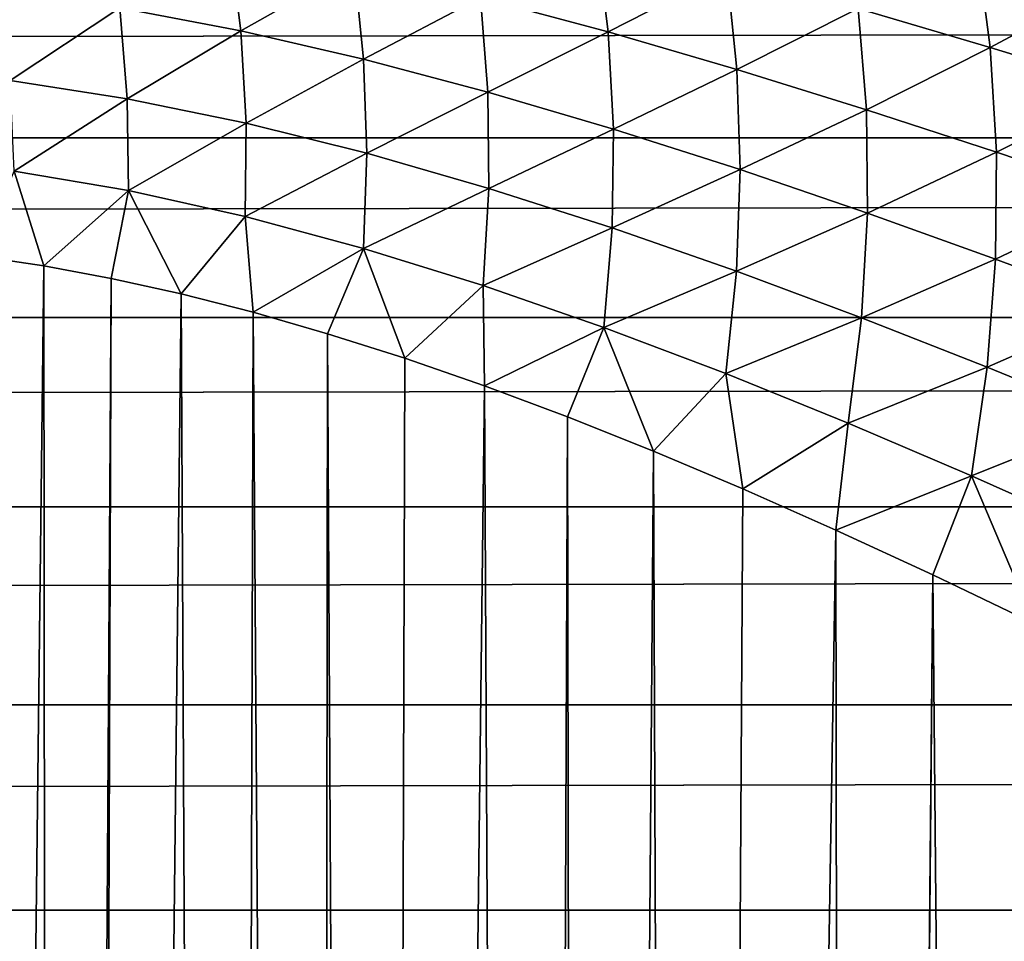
# Model space of a CAD drawing. Header units: metres. Extents: x -105 to 105, y -72 to 59.
# Tile 330 of 414: x 18.48 to 20.21, y 15.02 to 16.65. Entities that reach past the tile are written whole.
import ezdxf

# ---------------------------------------------------------------- set-up
doc = ezdxf.new("R2010")
doc.units = ezdxf.units.M
doc.layers.add('solid_509431_AD150_SW0001', color=7, linetype='CONTINUOUS')

msp = doc.modelspace()

# ---------------------------------------------------------------- linework, layer by layer
at = {"layer": 'solid_509431_AD150_SW0001'}
for points in [[(19.515684, 16.623734, -18.810156), (19.290686, 16.684397, -19.009392), (19.494507, 16.791544, -18.746929)], [(19.515684, 16.623734, -18.810156), (19.494507, 16.791544, -18.746929), (19.724686, 16.730358, -18.553585)], [(18.867975, 16.625311, -19.481464), (18.65447, 16.665964, -19.705622), (18.847784, 16.785061, -19.437214)], [(18.867975, 16.625311, -19.481464), (18.847784, 16.785061, -19.437214), (19.067915, 16.738495, -19.21846)], [(20.18947, 16.596045, -18.196381), (19.95644, 16.664923, -18.3701), (20.165459, 16.775837, -18.113253)], [(20.18947, 16.596045, -18.196381), (20.165459, 16.775837, -18.113253), (20.402517, 16.710678, -17.944836)], [(19.084534, 16.575457, -19.266657), (18.867975, 16.625311, -19.481464), (19.067915, 16.738495, -19.21846)], [(19.084534, 16.575457, -19.266657), (19.067915, 16.738495, -19.21846), (19.290686, 16.684397, -19.009392)], [(90, 16.733223, 15.507902), (-90, 16.733223, 15.507902), (-90, 16.4368, 15.758961)], [(90, 16.4368, 15.758961), (90, 16.733223, 15.507902), (-90, 16.4368, 15.758961)], [(19.742548, 16.557444, -18.620785), (19.515684, 16.623734, -18.810156), (19.724686, 16.730358, -18.553585)], [(19.742548, 16.557444, -18.620785), (19.724686, 16.730358, -18.553585), (19.95644, 16.664923, -18.3701)], [(20.423521, 16.524475, -18.032274), (20.18947, 16.596045, -18.196381), (20.402517, 16.710678, -17.944836)], [(18.461517, 16.538158, -19.96751), (18.444494, 16.696352, -19.938753), (18.65447, 16.665964, -19.705622)], [(19.303694, 16.517433, -19.061441), (19.084534, 16.575457, -19.266657), (19.290686, 16.684397, -19.009392)], [(19.303694, 16.517433, -19.061441), (19.290686, 16.684397, -19.009392), (19.515684, 16.623734, -18.810156)], [(18.667656, 16.505936, -19.738619), (18.461517, 16.538158, -19.96751), (18.65447, 16.665964, -19.705622)], [(18.667656, 16.505936, -19.738619), (18.65447, 16.665964, -19.705622), (18.867975, 16.625311, -19.481464)], [(19.970955, 16.486412, -18.441231), (19.742548, 16.557444, -18.620785), (19.95644, 16.664923, -18.3701)], [(19.970955, 16.486412, -18.441231), (19.95644, 16.664923, -18.3701), (20.18947, 16.596045, -18.196381)], [(18.877302, 16.462746, -19.518492), (18.667656, 16.505936, -19.738619), (18.867975, 16.625311, -19.481464)], [(18.877302, 16.462746, -19.518492), (18.867975, 16.625311, -19.481464), (19.084534, 16.575457, -19.266657)], [(19.525042, 16.452257, -18.865961), (19.303694, 16.517433, -19.061441), (19.515684, 16.623734, -18.810156)], [(19.525042, 16.452257, -18.865961), (19.515684, 16.623734, -18.810156), (19.742548, 16.557444, -18.620785)], [(20.200611, 16.411486, -18.271387), (19.970955, 16.486412, -18.441231), (20.18947, 16.596045, -18.196381)], [(20.200611, 16.411486, -18.271387), (20.18947, 16.596045, -18.196381), (20.423521, 16.524475, -18.032274)], [(19.08996, 16.409683, -19.307526), (18.877302, 16.462746, -19.518492), (19.084534, 16.575457, -19.266657)], [(19.08996, 16.409683, -19.307526), (19.084534, 16.575457, -19.266657), (19.303694, 16.517433, -19.061441)], [(19.748213, 16.380903, -18.680243), (19.525042, 16.452257, -18.865961), (19.742548, 16.557444, -18.620785)], [(19.748213, 16.380903, -18.680243), (19.742548, 16.557444, -18.620785), (19.970955, 16.486412, -18.441231)], [(18.468164, 16.378021, -19.988813), (18.461517, 16.538158, -19.96751), (18.667656, 16.505936, -19.738619)], [(19.30517, 16.347818, -19.105976), (19.08996, 16.409683, -19.307526), (19.303694, 16.517433, -19.061441)], [(19.30517, 16.347818, -19.105976), (19.303694, 16.517433, -19.061441), (19.525042, 16.452257, -18.865961)], [(20.431278, 16.333458, -18.111084), (20.200611, 16.411486, -18.271387), (20.423521, 16.524475, -18.032274)], [(18.6702, 16.344038, -19.764204), (18.468164, 16.378021, -19.988813), (18.667656, 16.505936, -19.738619)], [(18.6702, 16.344038, -19.764204), (18.667656, 16.505936, -19.738619), (18.877302, 16.462746, -19.518492)], [(19.972897, 16.304302, -18.504227), (19.748213, 16.380903, -18.680243), (19.970955, 16.486412, -18.441231)], [(19.972897, 16.304302, -18.504227), (19.970955, 16.486412, -18.441231), (20.200611, 16.411486, -18.271387)], [(18.875706, 16.298403, -19.548059), (18.6702, 16.344038, -19.764204), (18.877302, 16.462746, -19.518492)], [(18.875706, 16.298403, -19.548059), (18.877302, 16.462746, -19.518492), (19.08996, 16.409683, -19.307526)], [(19.522518, 16.278206, -18.913986), (19.30517, 16.347818, -19.105976), (19.525042, 16.452257, -18.865961)], [(19.522518, 16.278206, -18.913986), (19.525042, 16.452257, -18.865961), (19.748213, 16.380903, -18.680243)], [(90, 16.4368, 15.758961), (-90, 16.4368, 15.758961), (-90, 16.120657, 15.984682)], [(90, 16.120657, 15.984682), (90, 16.4368, 15.758961), (-90, 16.120657, 15.984682)], [(19.084162, 16.242233, -19.340805), (18.875706, 16.298403, -19.548059), (19.08996, 16.409683, -19.307526)], [(19.084162, 16.242233, -19.340805), (19.08996, 16.409683, -19.307526), (19.30517, 16.347818, -19.105976)], [(20.198811, 16.223341, -18.337793), (19.972897, 16.304302, -18.504227), (20.200611, 16.411486, -18.271387)], [(20.198811, 16.223341, -18.337793), (20.200611, 16.411486, -18.271387), (20.431278, 16.333458, -18.111084)], [(18.468164, 16.378021, -19.988813), (18.520638, 16.211334, -19.938635), (18.405443, 16.228378, -20.070564)], [(18.6702, 16.344038, -19.764204), (18.520638, 16.211334, -19.938635), (18.468164, 16.378021, -19.988813)], [(19.741644, 16.201864, -18.731579), (19.522518, 16.278206, -18.913986), (19.748213, 16.380903, -18.680243)], [(19.741644, 16.201864, -18.731579), (19.748213, 16.380903, -18.680243), (19.972897, 16.304302, -18.504227)], [(18.6702, 16.344038, -19.764204), (18.639627, 16.189272, -19.806652), (18.520638, 16.211334, -19.938635)], [(18.6702, 16.344038, -19.764204), (18.762579, 16.162058, -19.674709), (18.639627, 16.189272, -19.806652)], [(18.875706, 16.298403, -19.548059), (18.762579, 16.162058, -19.674709), (18.6702, 16.344038, -19.764204)], [(19.295107, 16.176636, -19.142714), (19.084162, 16.242233, -19.340805), (19.30517, 16.347818, -19.105976)], [(19.295107, 16.176636, -19.142714), (19.30517, 16.347818, -19.105976), (19.522518, 16.278206, -18.913986)], [(20.425737, 16.138847, -18.180759), (20.198811, 16.223341, -18.337793), (20.431278, 16.333458, -18.111084)], [(19.96225, 16.119755, -18.558685), (19.741644, 16.201864, -18.731579), (19.972897, 16.304302, -18.504227)], [(19.96225, 16.119755, -18.558685), (19.972897, 16.304302, -18.504227), (20.198811, 16.223341, -18.337793)], [(18.875706, 16.298403, -19.548059), (18.889645, 16.129635, -19.542925), (18.762579, 16.162058, -19.674709)], [(19.084162, 16.242233, -19.340805), (18.889645, 16.129635, -19.542925), (18.875706, 16.298403, -19.548059)], [(19.508129, 16.102695, -18.953926), (19.295107, 16.176636, -19.142714), (19.522518, 16.278206, -18.913986)], [(19.508129, 16.102695, -18.953926), (19.522518, 16.278206, -18.913986), (19.741644, 16.201864, -18.731579)], [(19.084162, 16.242233, -19.340805), (19.021025, 16.091888, -19.411386), (18.889645, 16.129635, -19.542925)], [(19.084162, 16.242233, -19.340805), (19.157021, 16.048676, -19.280106), (19.021025, 16.091888, -19.411386)], [(19.295107, 16.176636, -19.142714), (19.157021, 16.048676, -19.280106), (19.084162, 16.242233, -19.340805)], [(18.405443, 16.228378, -20.070564), (18.520638, 16.211334, -19.938635), (18.329586, 0, -20.159746)], [(20.184078, 16.032808, -18.395176), (19.96225, 16.119755, -18.558685), (20.198811, 16.223341, -18.337793)], [(20.184078, 16.032808, -18.395176), (20.198811, 16.223341, -18.337793), (20.425737, 16.138847, -18.180759)], [(18.520638, 16.211334, -19.938635), (18.537094, 0, -19.920126), (18.329586, 0, -20.159746)], [(18.520638, 16.211334, -19.938635), (18.639627, 16.189272, -19.806652), (18.537094, 0, -19.920126)], [(19.722883, 16.021467, -18.774464), (19.508129, 16.102695, -18.953926), (19.741644, 16.201864, -18.731579)], [(19.722883, 16.021467, -18.774464), (19.741644, 16.201864, -18.731579), (19.96225, 16.119755, -18.558685)], [(18.639627, 16.189272, -19.806652), (18.581615, 0, -19.870464), (18.537094, 0, -19.920126)], [(18.639627, 16.189272, -19.806652), (18.762579, 16.162058, -19.674709), (18.581615, 0, -19.870464)], [(19.295107, 16.176636, -19.142714), (19.297848, 15.999919, -19.149212), (19.157021, 16.048676, -19.280106)], [(19.508129, 16.102695, -18.953926), (19.297848, 15.999919, -19.149212), (19.295107, 16.176636, -19.142714)], [(18.762579, 16.162058, -19.674709), (18.841789, 0, -19.592024), (18.581615, 0, -19.870464)], [(18.762579, 16.162058, -19.674709), (18.889645, 16.129635, -19.542925), (18.841789, 0, -19.592024)], [(18.889645, 16.129635, -19.542925), (19.000563, 0, -19.431564), (18.841789, 0, -19.592024)], [(18.889645, 16.129635, -19.542925), (19.021025, 16.091888, -19.411386), (19.000563, 0, -19.431564)], [(20.406935, 15.941887, -18.240856), (20.184078, 16.032808, -18.395176), (20.425737, 16.138847, -18.180759)], [(90, 16.120657, 15.984682), (-90, 16.120657, 15.984682), (-90, 15.786953, 16.183527)], [(90, 15.786953, 16.183527), (90, 16.120657, 15.984682), (-90, 15.786953, 16.183527)], [(19.939087, 15.933952, -18.604258), (19.722883, 16.021467, -18.774464), (19.96225, 16.119755, -18.558685)], [(19.939087, 15.933952, -18.604258), (19.96225, 16.119755, -18.558685), (20.184078, 16.032808, -18.395176)], [(19.508129, 16.102695, -18.953926), (19.443964, 15.945386, -19.018637), (19.297848, 15.999919, -19.149212)], [(19.508129, 16.102695, -18.953926), (19.595589, 15.885021, -18.888578), (19.443964, 15.945386, -19.018637)], [(19.722883, 16.021467, -18.774464), (19.595589, 15.885021, -18.888578), (19.508129, 16.102695, -18.953926)], [(19.021025, 16.091888, -19.411386), (19.106966, 0, -19.327858), (19.000563, 0, -19.431564)], [(19.021025, 16.091888, -19.411386), (19.157021, 16.048676, -19.280106), (19.106966, 0, -19.327858)], [(19.157021, 16.048676, -19.280106), (19.297848, 15.999919, -19.149212), (19.106966, 0, -19.327858)], [(20.156511, 15.841109, -18.443167), (19.939087, 15.933952, -18.604258), (20.184078, 16.032808, -18.395176)], [(20.156511, 15.841109, -18.443167), (20.184078, 16.032808, -18.395176), (20.406935, 15.941887, -18.240856)], [(19.722883, 16.021467, -18.774464), (19.753283, 15.818561, -18.75898), (19.595589, 15.885021, -18.888578)], [(19.939087, 15.933952, -18.604258), (19.753283, 15.818561, -18.75898), (19.722883, 16.021467, -18.774464)], [(19.297848, 15.999919, -19.149212), (19.378666, 0, -19.076342), (19.106966, 0, -19.327858)], [(19.297848, 15.999919, -19.149212), (19.443964, 15.945386, -19.018637), (19.378666, 0, -19.076342)], [(19.443964, 15.945386, -19.018637), (19.471254, 0, -18.994825), (19.378666, 0, -19.076342)], [(19.443964, 15.945386, -19.018637), (19.595589, 15.885021, -18.888578), (19.471254, 0, -18.994825)], [(20.37499, 15.743835, -18.290991), (20.156511, 15.841109, -18.443167), (20.406935, 15.941887, -18.240856)], [(19.939087, 15.933952, -18.604258), (19.917343, 15.745933, -18.630049), (19.753283, 15.818561, -18.75898)], [(20.156511, 15.841109, -18.443167), (19.917343, 15.745933, -18.630049), (19.939087, 15.933952, -18.604258)], [(19.595589, 15.885021, -18.888578), (19.657036, 0, -18.837404), (19.471254, 0, -18.994825)], [(19.595589, 15.885021, -18.888578), (19.753283, 15.818561, -18.75898), (19.657036, 0, -18.837404)], [(20.156511, 15.841109, -18.443167), (20.088337, 15.666917, -18.501837), (19.917343, 15.745933, -18.630049)], [(20.156511, 15.841109, -18.443167), (20.266718, 15.581445, -18.374544), (20.088337, 15.666917, -18.501837)], [(20.37499, 15.743835, -18.290991), (20.266718, 15.581445, -18.374544), (20.156511, 15.841109, -18.443167)], [(19.753283, 15.818561, -18.75898), (19.917343, 15.745933, -18.630049), (19.657036, 0, -18.837404)], [(90, 15.786953, 16.183527), (-90, 15.786953, 16.183527), (-90, 15.437968, 16.354136)], [(90, 15.437968, 16.354136), (90, 15.786953, 16.183527), (-90, 15.437968, 16.354136)], [(19.917343, 15.745933, -18.630049), (19.940405, 0, -18.612396), (19.657036, 0, -18.837404)], [(19.917343, 15.745933, -18.630049), (20.088337, 15.666917, -18.501837), (19.940405, 0, -18.612396)], [(20.088337, 15.666917, -18.501837), (19.949675, 0, -18.605331), (19.940405, 0, -18.612396)], [(20.088337, 15.666917, -18.501837), (20.23184, 0, -18.398928), (19.949675, 0, -18.605331)], [(20.088337, 15.666917, -18.501837), (20.266718, 15.581445, -18.374544), (20.23184, 0, -18.398928)], [(90, 15.437968, 16.354136), (-90, 15.437968, 16.354136), (-90, 15.076088, 16.49534)], [(90, 15.076088, 16.49534), (90, 15.437968, 16.354136), (-90, 15.076088, 16.49534)], [(90, 15.076088, 16.49534), (-90, 15.076088, 16.49534), (-90, 14.703782, 16.606182)], [(90, 14.703782, 16.606182), (90, 15.076088, 16.49534), (-90, 14.703782, 16.606182)]]:
    msp.add_3dface(points, dxfattribs=at)

doc.saveas('drawing.dxf')
